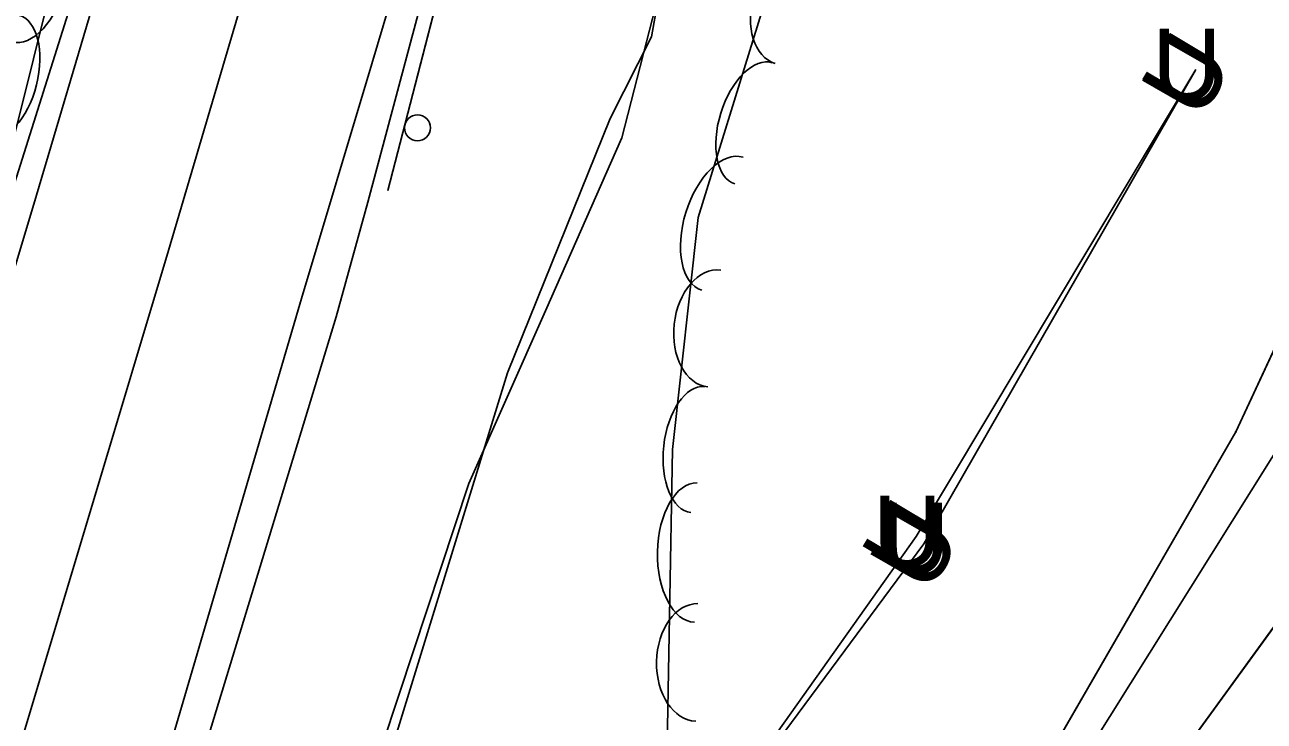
# Model space of a CAD drawing. Extents: x 954793 to 988390, y 1867850 to 1924428.
# Drawn here: x 961141 to 961245.4, y 1906101.9 to 1906160.6 of the extents above; entities that cross this region are included whole.
import ezdxf

# ---------------------------------------------------------------- set-up
doc = ezdxf.new("R2010")
doc.units = 0
for name, color, linetype in [('Default', 7, 'Continuous'), ('S_DITCHLINE', 7, 'Continuous'), ('S_EDGE_PAVEMENT', 7, 'Continuous'), ('S_FIBER_OPTIC_CABLE', 7, 'Continuous'), ('S_GUARDRAIL', 7, 'Continuous'), ('S_PAVEMENT_CROWN', 7, 'Continuous'), ('S_SHOULDER', 7, 'Continuous'), ('S_STREAM', 7, 'Continuous'), ('S_TREE', 7, 'Continuous'), ('S_UNDERGROUND_CABLE', 7, 'Continuous'), ('S_UTL_PT_SYM', 7, 'Continuous'), ('S_WATER_UTILITIES', 7, 'Continuous')]:
    doc.layers.add(name, color=color, linetype=linetype)

msp = doc.modelspace()

# ---------------------------------------------------------------- linework, layer by layer
at = {"layer": 'S_DITCHLINE'}
msp.add_lwpolyline([(961129.18, 1905975.19), (961130.14, 1905984.46), (961137.04, 1905994.96), (961141.52, 1906008.94), (961146, 1906022.93), (961150.47, 1906036.92), (961154.95, 1906050.91), (961160.82, 1906068.66), (961166.68, 1906086.41), (961172.55, 1906104.15), (961178.41, 1906121.9), (961184.86, 1906136.47), (961191.31, 1906151.04), (961194.92, 1906165.19)], dxfattribs=at)
at = {"layer": 'S_EDGE_PAVEMENT'}
for points in [[(961033.98, 1905777.07), (961039.57, 1905797.54), (961045.16, 1905818.01), (961051.12, 1905838.87), (961057.09, 1905859.74), (961063.34, 1905881.06), (961069.6, 1905902.38), (961075.65, 1905922.81), (961081.7, 1905943.24), (961088.11, 1905964.94), (961094.52, 1905986.64), (961100.38, 1906006.59), (961106.24, 1906026.54), (961111.79, 1906045.23), (961117.33, 1906063.91), (961123.17, 1906083.57), (961129.01, 1906103.22), (961135.38, 1906124.34), (961141.76, 1906145.46), (961147.4, 1906164.55), (961153.03, 1906183.65), (961158.98, 1906203.82), (961164.93, 1906223.99)], [(961059.5, 1905778.1), (961063.2, 1905791.46), (961068.57, 1905810.91), (961074.56, 1905832.01), (961080.54, 1905853.11), (961086.72, 1905874.13), (961092.9, 1905895.16), (961099.4, 1905917.45), (961105.91, 1905939.75), (961111.82, 1905959.7), (961117.73, 1905979.65), (961123.75, 1906000.04), (961129.76, 1906020.43), (961135.78, 1906040.84), (961141.8, 1906061.25), (961146.96, 1906078.61), (961152.13, 1906095.97), (961158.23, 1906116.73), (961164.33, 1906137.5), (961170.23, 1906157.3), (961176.13, 1906177.1), (961181.98, 1906196.97), (961187.84, 1906216.84)]]:
    msp.add_lwpolyline(points, dxfattribs=at)
at = {"layer": 'S_FIBER_OPTIC_CABLE'}
msp.add_line((961188.56, 1906032.16), (961262.11, 1906149.75), dxfattribs=at)
msp.add_lwpolyline([(961026.41, 1904948.64), (961017.37, 1904982.59), (961011.82, 1905055.26), (961016.6, 1905138.53), (961017.47, 1905193.44), (961017.28, 1905224.85), (961027.26, 1905262.09), (961046.14, 1905280.89), (961043.59, 1905375.15), (961039.35, 1905456.04), (961041.72, 1905513.18), (961045.69, 1905529.36), (961064.98, 1905556.23), (961068.35, 1905571.62), (961066.89, 1905584.49), (961064.17, 1905622.21), (961068.8, 1905682.72), (961097.34, 1905766.72), (961110.99, 1905817.56), (961132.89, 1905884.85), (961164.24, 1905971.7), (961188.56, 1906032.16), (961262.11, 1906149.75)], dxfattribs=at)
msp.add_lwpolyline([(961026.41, 1904948.64), (961017.37, 1904982.59), (961011.82, 1905055.26), (961016.6, 1905138.53), (961017.47, 1905193.44), (961017.28, 1905224.85), (961027.26, 1905262.09), (961046.14, 1905280.89), (961043.59, 1905375.15), (961039.35, 1905456.04), (961041.72, 1905513.18), (961045.69, 1905529.36), (961064.98, 1905556.23), (961068.35, 1905571.62), (961066.89, 1905584.49), (961064.17, 1905622.21), (961068.8, 1905682.72), (961097.34, 1905766.72), (961110.99, 1905817.56), (961132.89, 1905884.85), (961164.24, 1905971.7), (961188.56, 1906032.16), (961262.11, 1906149.75)], dxfattribs=at)
at = {"layer": 'S_GUARDRAIL'}
for points in [[(961190.4, 1906212.18), (961185.49, 1906197.81), (961182.37, 1906187.89), (961179.27, 1906176.83), (961177.31, 1906169.49), (961176.19, 1906164.45), (961171.59, 1906146.62)], [(961176.14, 1906164.28), (961173.02, 1906152.17)], [(961173.02, 1906152.17), (961171.59, 1906146.62)]]:
    msp.add_lwpolyline(points, dxfattribs=at)
msp.add_ellipse((961174.09, 1906151.9), major_axis=(0.43, 1.01), ratio=0.998032, dxfattribs=at)
at = {"layer": 'S_PAVEMENT_CROWN'}
msp.add_lwpolyline([(961045.69, 1905774.26), (961051.22, 1905794.41), (961056.75, 1905814.55), (961062.7, 1905835.21), (961068.65, 1905855.87), (961074.92, 1905877.26), (961081.2, 1905898.65), (961087.38, 1905919.53), (961093.56, 1905940.41), (961099.89, 1905961.71), (961106.21, 1905983), (961112.2, 1906003.74), (961118.19, 1906024.47), (961123.86, 1906043.59), (961129.52, 1906062.71), (961135.06, 1906081.23), (961140.6, 1906099.75), (961146.85, 1906120.65), (961153.11, 1906141.55), (961158.92, 1906161.26), (961164.73, 1906180.97), (961170.65, 1906200.78), (961176.57, 1906220.58)], dxfattribs=at)
at = {"layer": 'S_SHOULDER'}
for points in [[(961031.07, 1905777.37), (961036.9, 1905798.12), (961042.73, 1905818.87), (961048.68, 1905839.69), (961054.63, 1905860.51), (961060.82, 1905881.78), (961067.01, 1905903.06), (961072.98, 1905923.51), (961078.96, 1905943.96), (961085.37, 1905965.61), (961091.78, 1905987.26), (961097.76, 1906007.34), (961103.74, 1906027.43), (961109.23, 1906046.17), (961114.72, 1906064.92), (961120.63, 1906084.45), (961126.53, 1906103.99), (961133.18, 1906125.1), (961139.84, 1906146.22), (961145.78, 1906165.15), (961151.72, 1906184.08), (961157.42, 1906204.36), (961163.13, 1906224.65)], [(961061.53, 1905777.01), (961065.54, 1905790.8), (961071.15, 1905810.06), (961077.06, 1905831.05), (961082.97, 1905852.03), (961089.17, 1905873.29), (961095.36, 1905894.55), (961102.08, 1905917.44), (961108.8, 1905940.34), (961114.54, 1905959.62), (961120.29, 1905978.91), (961126.45, 1905999.28), (961132.61, 1906019.66), (961138.5, 1906040.15), (961144.39, 1906060.64), (961149.61, 1906077.91), (961154.83, 1906095.18), (961161.03, 1906115.57), (961167.24, 1906135.95), (961169.91, 1906145.64), (961174.04, 1906161.08), (961178.17, 1906176.52), (961184.44, 1906196.28), (961190.72, 1906216.04)]]:
    msp.add_lwpolyline(points, dxfattribs=at)
at = {"layer": 'S_STREAM'}
msp.add_lwpolyline([(961128.48, 1905974.14), (961133.42, 1905988.87), (961146.85, 1906023.29), (961155.67, 1906050.87), (961167.73, 1906085.94), (961181.68, 1906131.25), (961190.31, 1906152.69), (961193.79, 1906159.57), (961195.04, 1906166.53)], dxfattribs=at)
at = {"layer": 'S_TREE'}
for points in [[(961164.23, 1906259.17), (961155.47, 1906212.46), (961147.56, 1906181.09), (961139.81, 1906149.93), (961132.9, 1906123.34), (961124.87, 1906100.44), (961115.38, 1906076.78), (961090.96, 1906005.28), (961085.93, 1905987.08), (961079.34, 1905970.19), (961074.66, 1905956.22), (961072.31, 1905947.62), (961070.47, 1905939.07), (961069.79, 1905936.83)], [(961149.72, 1905947.98), (961155.26, 1905948.73), (961161.08, 1905954.18), (961162.85, 1905972.39), (961162.77, 1906001.41), (961165.23, 1906023.77), (961167.6, 1906030.41), (961177.41, 1906046.96), (961187.22, 1906054.31), (961192.89, 1906070.61), (961195.06, 1906096.66), (961195.57, 1906124.78), (961197.72, 1906144.34), (961210.19, 1906184.69), (961219.09, 1906219.19)]]:
    msp.add_lwpolyline(points, dxfattribs=at)
for centre, major_axis, ratio in [((961141.33, 1906164.83), (1.42, 5.7), 0.55008), ((961205.69, 1906162.05), (-1.46, -4.73), 0.685311), ((961139.19, 1906156.22), (1.29, 5.19), 0.540699), ((961202.4, 1906152.28), (-1.58, -5.11), 0.540699), ((961199.78, 1906143.81), (-1.73, -5.61), 0.55008), ((961199.09, 1906134.98), (-0.54, -4.93), 0.685311), ((961197.7, 1906124.76), (-0.58, -5.31), 0.540699), ((961197.53, 1906116.09), (-0.11, -5.87), 0.55008), ((961197.62, 1906106.83), (-0.09, -4.95), 0.685311)]:
    msp.add_ellipse(centre, major_axis=major_axis, ratio=ratio, start_param=3.141593, end_param=6.283185, dxfattribs=at)
at = {"layer": 'S_UNDERGROUND_CABLE'}
for p, q in [((961216.09, 1906117.43), (961239.65, 1906156.81)), ((961216.73, 1906116.83), (961239.63, 1906156.77)), ((961189.54, 1906031.66), (961255.5, 1906122.6)), ((961202.06, 1906097.64), (961216.09, 1906117.43)), ((961202.63, 1906097.75), (961216.73, 1906116.83))]:
    msp.add_line(p, q, dxfattribs=at)
for points in [[(961017.86, 1904908.46), (961015.89, 1904941.51), (961005.94, 1904974.06), (960999.55, 1905055.88), (961001.9, 1905134.04), (961007.43, 1905195.77), (961009.84, 1905254.08), (961011.9, 1905344.41), (961013.82, 1905431.57), (961016.12, 1905461.56), (961020.88, 1905544.24), (961037.02, 1905625.36), (961046.38, 1905663.74), (961054.04, 1905678.82), (961068.03, 1905730.24), (961081.99, 1905759.22), (961099.97, 1905821.21), (961122.68, 1905896.29), (961150.18, 1905978.74), (961170.9, 1906041.6), (961202.06, 1906097.64), (961216.09, 1906117.43), (961239.65, 1906156.81)], [(961017.86, 1904908.46), (961015.89, 1904941.51), (961005.94, 1904974.06), (960999.55, 1905055.88), (961001.9, 1905134.04), (961007.43, 1905195.77), (961009.84, 1905254.08), (961011.9, 1905344.41), (961013.82, 1905431.57), (961016.12, 1905461.56), (961020.88, 1905544.24), (961037.02, 1905625.36), (961046.38, 1905663.74), (961054.04, 1905678.82), (961068.03, 1905730.24), (961081.99, 1905759.22), (961099.97, 1905821.21), (961122.68, 1905896.29), (961150.18, 1905978.74), (961170.9, 1906041.6), (961202.06, 1906097.64), (961216.09, 1906117.43), (961239.65, 1906156.81)], [(961018.52, 1904908.24), (961016.25, 1904941.65), (961006.41, 1904974.08), (961000.09, 1905055.79), (961002.59, 1905134.18), (961008.14, 1905195.51), (961010.36, 1905253.95), (961012.53, 1905344.23), (961014.31, 1905431.55), (961016.78, 1905461.41), (961021.24, 1905543.94), (961037.47, 1905625.32), (961046.9, 1905663.52), (961054.5, 1905678.7), (961068.53, 1905729.92), (961082.6, 1905758.89), (961100.34, 1905821.14), (961122.94, 1905896.13), (961151.05, 1905978.44), (961171.49, 1906041.57), (961202.63, 1906097.75), (961216.73, 1906116.83), (961239.63, 1906156.77)], [(961018.52, 1904908.24), (961016.25, 1904941.65), (961006.41, 1904974.08), (961000.09, 1905055.79), (961002.59, 1905134.18), (961008.14, 1905195.51), (961010.36, 1905253.95), (961012.53, 1905344.23), (961014.31, 1905431.55), (961016.78, 1905461.41), (961021.24, 1905543.94), (961037.47, 1905625.32), (961046.9, 1905663.52), (961054.5, 1905678.7), (961068.53, 1905729.92), (961082.6, 1905758.89), (961100.34, 1905821.14), (961122.94, 1905896.13), (961151.05, 1905978.44), (961171.49, 1906041.57), (961202.63, 1906097.75), (961216.73, 1906116.83), (961239.63, 1906156.77)], [(961062.24, 1905659.18), (961065.74, 1905659.37), (961069.92, 1905682.49), (961098.4, 1905766.49), (961112.01, 1905817.42), (961133.82, 1905884.2), (961165.32, 1905971.93), (961189.54, 1906031.66), (961255.5, 1906122.6), (961261.76, 1906150.05)], [(961062.24, 1905659.18), (961065.74, 1905659.37), (961069.92, 1905682.49), (961098.4, 1905766.49), (961112.01, 1905817.42), (961133.82, 1905884.2), (961165.32, 1905971.93), (961189.54, 1906031.66), (961255.5, 1906122.6), (961261.76, 1906150.05)]]:
    msp.add_lwpolyline(points, dxfattribs=at)
at = {"layer": 'S_UTL_PT_SYM'}
msp.add_lwpolyline([(961243.03, 1906126.27), (961242.98, 1906126.29), (961243.03, 1906126.27), (961243, 1906126.23), (961243.03, 1906126.27), (961243.07, 1906126.25), (961243.03, 1906126.27), (961243.05, 1906126.32)], close=True, dxfattribs=at)
msp.add_lwpolyline([(961243.03, 1906126.27), (961242.98, 1906126.29), (961243.03, 1906126.27), (961243, 1906126.23), (961243.03, 1906126.27), (961243.07, 1906126.25), (961243.03, 1906126.27), (961243.05, 1906126.32)], close=True, dxfattribs=at)
msp.add_lwpolyline([(961243.03, 1906126.27), (961243.03, 1906126.32), (961243.03, 1906126.27), (961242.98, 1906126.27), (961243.03, 1906126.27), (961243.03, 1906126.22), (961243.03, 1906126.27), (961243.08, 1906126.27)], dxfattribs=at)
at = {"layer": 'S_WATER_UTILITIES'}
for p, q in [((961243.03, 1906126.27), (961256.33, 1906154.93)), ((961226.38, 1906097.41), (961243.03, 1906126.27))]:
    msp.add_line(p, q, dxfattribs=at)
msp.add_lwpolyline([(961085.61, 1905467.74), (961056, 1905539.17), (961050.34, 1905555.08), (961049.23, 1905594.71), (961068.72, 1905688.65), (961090.92, 1905765.32), (961105.26, 1905813.05), (961126.17, 1905882.98), (961155.44, 1905975.32), (961181.03, 1906041.59), (961226.38, 1906097.41), (961243.03, 1906126.27), (961256.33, 1906154.93)], dxfattribs=at)
msp.add_lwpolyline([(961085.61, 1905467.74), (961056, 1905539.17), (961050.34, 1905555.08), (961049.23, 1905594.71), (961068.72, 1905688.65), (961090.92, 1905765.32), (961105.26, 1905813.05), (961126.17, 1905882.98), (961155.44, 1905975.32), (961181.03, 1906041.59), (961226.38, 1906097.41), (961243.03, 1906126.27), (961256.33, 1906154.93)], dxfattribs=at)

# ---------------------------------------------------------------- texts
at = {"layer": 'Default'}
for rotation, p in [(59.115, (961239.97, 1906152.39)), (360, (961236, 1906154.22)), (360, (961236.02, 1906154.27)), (60.1755, (961240.03, 1906152.35)), (59.115, (961216.42, 1906113.01)), (360, (961212.46, 1906114.89)), (360, (961213.1, 1906114.29)), (60.1755, (961217.14, 1906112.42))]:
    msp.add_text('U', height=6, rotation=rotation, dxfattribs=at).set_placement(p)

doc.saveas('drawing.dxf')
